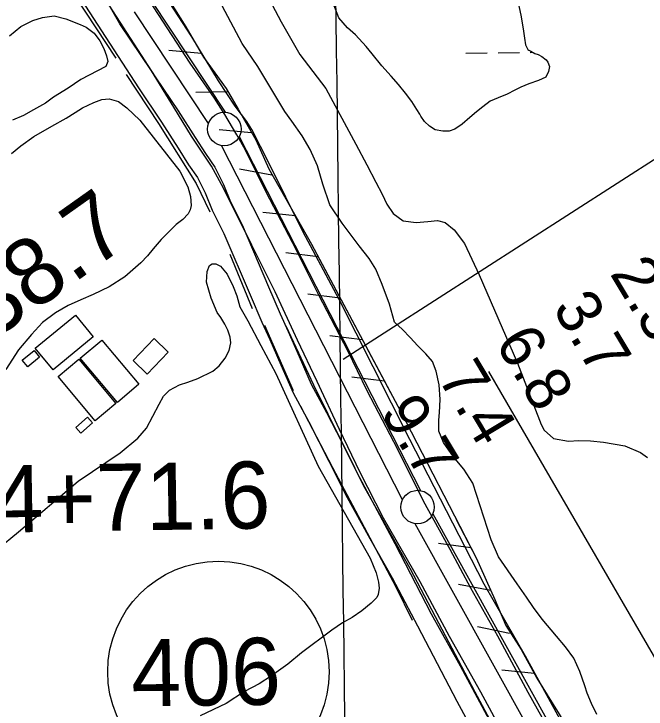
# Model space of a CAD drawing. Extents: x 3704301 to 3742427, y 506229 to 532009.
# Drawn here: x 3729189 to 3730131, y 512674 to 513710 of the extents above; entities that cross this region are included whole.
import ezdxf

# ---------------------------------------------------------------- set-up
doc = ezdxf.new("R2010")
doc.units = 0
for name, color, linetype in [('V-BLDG-OTLN', 7, 'Continuous'), ('V-FLOD-BASE', 7, 'Continuous'), ('V-GRID-MAJR', 7, 'Continuous'), ('V-LEVE-TOET', 7, 'Continuous'), ('V-RIVR-RANG', 7, 'Continuous'), ('V-ROAD-CNTR', 7, 'Continuous'), ('V-ROAD-IDEN', 7, 'Continuous'), ('V-RRAP-FSHR', 7, 'Continuous'), ('V-SITE-VEGE', 7, 'Continuous'), ('V-SURV-IDEN', 7, 'Continuous'), ('V-SURV-LINE', 7, 'Continuous'), ('V-TOPO-SHOR', 7, 'Continuous'), ('V-WETL-SWMP', 7, 'Continuous')]:
    doc.layers.add(name, color=color, linetype=linetype)

msp = doc.modelspace()

# ---------------------------------------------------------------- linework, layer by layer
at = {"layer": 'V-BLDG-OTLN'}
for points in [[(3729307.205, 513228.842), (3729247.168, 513179.471), (3729220.569, 513211.821), (3729280.606, 513261.19)], [(3729343.25, 513131.05), (3729287.708, 513197.047), (3729319.6750000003, 513223.949), (3729375.221, 513157.957)], [(3729366.45, 513193.28500000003), (3729397.852, 513225.981), (3729418.811, 513205.849), (3729387.409, 513173.155)], [(3729201.176, 513193.721), (3729218.822, 513208.35000000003), (3729227.108, 513198.353), (3729209.4620000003, 513183.727)], [(3729310.025, 513103.39400000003), (3729254.711, 513169.389), (3729285.539, 513195.226), (3729340.8540000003, 513129.231)], [(3729280.9420000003, 513093.359), (3729298.358, 513108.903), (3729305.937, 513100.408), (3729288.521, 513084.863)]]:
    msp.add_lwpolyline(points, close=True, dxfattribs=at)
at = {"layer": 'V-FLOD-BASE'}
msp.add_lwpolyline([(3730001.754, 512615.912), (3729955.452, 512698.66000000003), (3729910.386, 512782.39400000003), (3729869.995, 512854.273), (3729839.2120000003, 512911.57800000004), (3729799.563, 512983.95), (3729761.15, 513060.51900000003), (3729715.349, 513147.956), (3729686.544, 513207.727), (3729643.204, 513290.966), (3729604.057, 513369.261), (3729564.903, 513444.101), (3729533.386, 513507.825), (3729521.074, 513529.81), (3729503.338, 513559.944), (3729487.818, 513584.401), (3729451.845, 513636.777), (3729377.6890000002, 513750.908)], dxfattribs=at)
at = {"layer": 'V-GRID-MAJR'}
msp.add_spline([(3729691.644, 511904.24700000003), (3729616.752, 517961.659), (3729541.821, 524022.155), (3729466.8910000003, 530082.665), (3729466.853, 530085.735)], degree=3, dxfattribs=at)
at = {"layer": 'V-LEVE-TOET'}
for points in [[(3729934.426, 512608.009), (3729884.9250000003, 512698.908), (3729838.376, 512782.151), (3729794.541, 512863.661), (3729739.861, 512958.268), (3729704.896, 513026.44), (3729674.123, 513090.655), (3729641.136, 513162.034), (3729611.839, 513223.77900000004), (3729578.112, 513295.652), (3729543.395, 513365.304), (3729501.538, 513450.022), (3729483.56, 513482.874), (3729471.242, 513501.15400000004), (3729453.502, 513527.59), (3729427.392, 513570.81700000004), (3729393.889, 513624.917), (3729346.5840000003, 513695.077), (3729307.4220000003, 513764.242)], [(3730465.706531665, 511913.70497956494), (3730449.633, 511940.302), (3730393.958, 512028.984), (3730324.488, 512139.408), (3730262.1550000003, 512232.05), (3730187.997, 512343.713), (3730132.819, 512436.10000000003), (3730072.225, 512537.38), (3730011.883, 512643.10000000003), (3729951.545, 512752.52400000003), (3729889.97, 512859.977), (3729833.828, 512969.147), (3729779.163, 513075.85000000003), (3729724.254, 513183.788), (3729673.7770000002, 513284.31200000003), (3729619.6010000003, 513385.829), (3729569.126, 513487.836), (3729543.7630000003, 513537.484), (3729535.881, 513549.587), (3729527.994, 513559.965), (3729518.63, 513572.566), (3729493.9930000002, 513610.11600000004), (3729453.842, 513675.57800000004), (3729401.366, 513757.101)]]:
    msp.add_lwpolyline(points, dxfattribs=at)
at = {"layer": 'V-RIVR-RANG'}
msp.add_line((3729679.6978999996, 513195.5945000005), (3730268.6991999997, 513573.8504000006), dxfattribs=at)
at = {"layer": 'V-ROAD-CNTR'}
for points in [[(3729277.52940591, 513805.1503635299), (3729399.5571618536, 513616.04574174), (3729433.7450934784, 513565.28884325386), (3729459.211042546, 513525.921921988), (3729474.423012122, 513501.701970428), (3729488.271984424, 513481.49601083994), (3729501.212958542, 513455.77106228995), (3729511.5019379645, 513430.0881136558), (3729529.1519026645, 513395.5751826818), (3729568.472824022, 513303.2313673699), (3729585.831789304, 513262.81844819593), (3729597.9337651, 513236.7805002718), (3729614.29373238, 513199.17457548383), (3729632.244696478, 513158.29065725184), (3729655.1116507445, 513115.71674239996), (3729685.1655906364, 513057.11485960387), (3729709.657541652, 513007.79995823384), (3729745.8894691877, 512942.93308796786), (3729779.0084029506, 512883.7452063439), (3729817.059326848, 512812.049349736), (3729875.822209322, 512699.80057423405), (3729942.4060761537, 512576.55282072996)], [(3729252.475456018, 513788.646396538), (3729374.5092119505, 513599.5317747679), (3729408.707143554, 513548.7608763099), (3729433.913093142, 513509.79595423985), (3729449.337062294, 513485.2360033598), (3729462.3820362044, 513466.20604142), (3729473.8390132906, 513443.4290869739), (3729484.1659926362, 513417.65413852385), (3729501.9619570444, 513382.85320812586), (3729540.88887919, 513291.4353909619), (3729558.441844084, 513250.5744726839), (3729570.571819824, 513224.4725248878), (3729586.8037873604, 513187.1605995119), (3729605.252750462, 513145.142683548), (3729628.5477038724, 513101.772770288), (3729658.3836442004, 513043.59688663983), (3729683.111594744, 512993.80598622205), (3729719.7035215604, 512928.2931172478), (3729752.6664556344, 512869.38723506), (3729790.521379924, 512798.061377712), (3729849.334262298, 512685.7126024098), (3729916.0061289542, 512562.30284922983)]]:
    msp.add_lwpolyline(points, dxfattribs=at)
at = {"layer": 'V-ROAD-IDEN'}
msp.add_circle((3729493.6722092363, 512729.4485116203), 165.00000000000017, dxfattribs=at)
msp.add_circle((3729493.6722092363, 512729.4485116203), 165.00000000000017, dxfattribs=at)
at = {"layer": 'V-RRAP-FSHR'}
for p, q in [((3729468.352, 513650.86600000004), (3729419.717, 513655.238)), ((3729508.944, 513593.878), (3729460.1210000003, 513593.015)), ((3729543.289, 513532.83900000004), (3729494.648, 513537.137)), ((3729573.396, 513469.694), (3729525.3740000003, 513478.54000000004)), ((3729608.5870000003, 513409.132), (3729559.987, 513413.873)), ((3729642.537, 513347.92), (3729594.062, 513353.81)), ((3729675.477, 513286.155), (3729627.003, 513292.045)), ((3729708.417, 513224.39), (3729659.943, 513230.28)), ((3729741.358, 513162.625), (3729692.883, 513168.515)), ((3729870.3000000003, 512914.086), (3729821.913, 512920.648)), ((3729899.8880000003, 512850.66500000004), (3729851.907, 512859.73600000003)), ((3729927.589, 512786.38300000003), (3729879.816, 512796.493)), ((3729964.836, 512726.989), (3729916.265, 512732.02400000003))]:
    msp.add_line(p, q, dxfattribs=at)
for points in [[(3729374.127, 513803.992), (3729445.381, 513690.874), (3729471.477, 513645.423), (3729505.3370000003, 513598.841), (3729522.975, 513568.09500000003), (3729549.3200000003, 513522.37200000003), (3729569.0100000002, 513479.291), (3729632.477, 513366.783), (3729765.1210000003, 513118.06700000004), (3729878.002, 512899.15), (3729905.964, 512837.204), (3729922.461, 512798.434), (3729945.077, 512762.516), (3729968.701, 512720.04000000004), (3730001.6350000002, 512666.129), (3730048.7460000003, 512588.45), (3730096.326, 512504.631), (3730117.074, 512464.739), (3730140.45, 512424.462), (3730172.182, 512383.753), (3730276.062, 512213.951), (3730407.466, 512018.95), (3730473.502, 511913.802)], [(3729467.234, 513652.813), (3729471.477, 513645.423), (3729505.3370000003, 513598.841), (3729522.975, 513568.09500000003), (3729549.3200000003, 513522.37200000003), (3729569.0100000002, 513479.291), (3729632.477, 513366.783), (3729750.2630000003, 513145.927)], [(3729896.555972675, 513176.85960933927), (3730283.402693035, 512510.5714807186), (3730452.3688371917, 512216.2267764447), (3730512.5288372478, 512079.61084031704), (3730590.602244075, 511915.2309809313)], [(3729848.441, 512956.479), (3729878.002, 512899.15), (3729905.964, 512837.204), (3729922.461, 512798.434), (3729945.077, 512762.516), (3729968.701, 512720.04000000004), (3730001.6350000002, 512666.129), (3730048.7460000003, 512588.45), (3730096.326, 512504.631), (3730107.3030000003, 512483.525)]]:
    msp.add_lwpolyline(points, dxfattribs=at)
at = {"layer": 'V-SITE-VEGE'}
for p, q in [((3729291.198, 513570.10200000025), (3729308.125, 513578.155)), ((3729308.125, 513578.155), (3729320.048, 513582.37)), ((3729320.048, 513582.37), (3729330.819, 513583.51)), ((3729330.819, 513583.51000000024), (3729344.6550000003, 513579.26500000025)), ((3729344.6550000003, 513579.26500000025), (3729357.33, 513570.02000000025)), ((3729280.038, 513563.196), (3729291.198, 513570.1019999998)), ((3729357.33, 513570.02000000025), (3729376.5300000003, 513551.541)), ((3729245.409, 513542.862), (3729266.9560000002, 513554.36900000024)), ((3729266.9560000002, 513554.36900000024), (3729280.038, 513563.19600000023)), ((3729376.5300000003, 513551.541), (3729436.0300000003, 513475.337)), ((3729218.475, 513527.131), (3729245.409, 513542.862)), ((3729199.2320000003, 513513.31300000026), (3729218.475, 513527.131)), ((3729184.9930000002, 513501.79700000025), (3729199.2320000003, 513513.31300000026)), ((3729436.0300000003, 513475.337), (3729447.923, 513452.25200000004)), ((3729447.923, 513452.25200000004), (3729452.132, 513437.63800000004)), ((3729452.132, 513437.63800000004), (3729453.268, 513424.17800000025)), ((3729453.268, 513424.17800000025), (3729451.722, 513418.0280000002)), ((3729448.64, 513411.882), (3729440.554, 513403.434)), ((3729451.722, 513418.0280000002), (3729448.64, 513411.882)), ((3729440.554, 513403.434), (3729430.933, 513396.139)), ((3729430.933, 513396.139), (3729419.769, 513385.38900000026)), ((3729419.769, 513385.38900000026), (3729408.221, 513373.86900000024)), ((3729408.221, 513373.86900000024), (3729396.285, 513359.656)), ((3729396.285, 513359.656), (3729387.812, 513349.287)), ((3729387.812, 513349.287), (3729378.187, 513338.918)), ((3729378.187, 513338.918), (3729354.321, 513318.184)), ((3729480.458, 513334.94500000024), (3729484.302, 513337.63)), ((3729484.302, 513337.63), (3729489.688, 513337.626)), ((3729489.688, 513337.626), (3729496.602, 513334.1540000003)), ((3729476.196, 513310.342), (3729476.984, 513326.106)), ((3729476.984, 513326.106), (3729480.458, 513334.94500000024)), ((3729496.602, 513334.1540000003), (3729506.5840000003, 513321.84)), ((3729354.321, 513318.18400000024), (3729330.849, 513303.21700000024)), ((3729506.5840000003, 513321.84), (3729515.79, 513303.7560000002)), ((3729479.255, 513298.4190000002), (3729476.196, 513310.342)), ((3729330.849, 513303.217), (3729306.9960000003, 513291.713)), ((3729483.085, 513286.11), (3729479.255, 513298.4190000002)), ((3729515.79, 513303.7560000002), (3729521.156, 513289.90700000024)), ((3729306.9960000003, 513291.713), (3729288.529, 513283.66300000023)), ((3729491.904, 513264.9520000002), (3729483.085, 513286.11)), ((3729521.156, 513289.90700000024), (3729525.747, 513273.37)), ((3729269.682, 513275.612), (3729250.828, 513264.485)), ((3729288.529, 513283.66300000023), (3729269.682, 513275.612)), ((3729250.828, 513264.485), (3729231.585, 513249.89900000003)), ((3729497.274, 513257.256), (3729491.904, 513264.9520000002)), ((3729525.747, 513273.37), (3729537.642, 513252.593)), ((3729503.416, 513247.636), (3729497.274, 513257.256)), ((3729231.585, 513249.89900000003), (3729215.031, 513232.23300000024)), ((3729507.633, 513238.402), (3729503.416, 513247.636)), ((3729537.642, 513252.593), (3729557.204, 513215.6590000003)), ((3729215.031, 513232.23300000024), (3729195.392, 513209.18500000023)), ((3729511.083, 513228.01900000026), (3729507.633, 513238.402)), ((3729512.224, 513219.941), (3729511.083, 513228.01900000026)), ((3729509.519, 513208.413), (3729512.224, 513219.941)), ((3729557.204, 513215.6590000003), (3729579.452, 513174.103)), ((3729195.392, 513209.18500000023), (3729176.5160000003, 513179.9910000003)), ((3729503.737, 513196.88300000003), (3729509.519, 513208.413)), ((3729494.88, 513185.359), (3729503.737, 513196.88300000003)), ((3729485.6410000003, 513177.298), (3729494.88, 513185.35899999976)), ((3729462.943, 513166.56), (3729485.6410000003, 513177.298)), ((3729579.452, 513174.103), (3729642.336, 513035.994)), ((3729435.631, 513156.982), (3729447.9420000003, 513161.197)), ((3729447.9420000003, 513161.197), (3729462.943, 513166.56)), ((3729411.774, 513140.479), (3729420.627, 513149.31200000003)), ((3729420.627, 513149.31200000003), (3729435.631, 513156.9819999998)), ((3729405.222, 513128.183), (3729411.774, 513140.479)), ((3729386.723, 513092.449), (3729405.222, 513128.183)), ((3729373.632, 513077.85500000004), (3729386.723, 513092.449)), ((3729347.4590000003, 513055.587), (3729373.632, 513077.85500000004)), ((3729284.734, 513013.757), (3729347.4590000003, 513055.587)), ((3729642.336, 513035.994), (3729720.215, 512898.637)), ((3729195.823, 512938.124), (3729284.734, 513013.757)), ((3729107.685, 512866.33600000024), (3729195.823, 512938.124)), ((3729720.215, 512898.637), (3729729.032, 512877.092)), ((3729729.032, 512877.092), (3729732.474, 512862.862)), ((3729732.474, 512862.862), (3729733.615, 512854.017)), ((3729733.615, 512854.017), (3729732.0670000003, 512844.791)), ((3729729.755, 512840.1810000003), (3729721.669, 512831.73300000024)), ((3729732.0670000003, 512844.791), (3729729.755, 512840.1810000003)), ((3729721.669, 512831.73300000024), (3729707.429, 512820.21500000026)), ((3729707.429, 512820.21500000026), (3729693.19, 512810.6200000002)), ((3729693.19, 512810.62), (3729678.954, 512802.5629999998)), ((3729678.954, 512802.563), (3729662.791, 512791.434)), ((3729662.791, 512791.434), (3729617.764, 512757.65400000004)), ((3729617.764, 512757.65400000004), (3729596.981, 512740.767)), ((3729596.981, 512740.767), (3729572.736, 512723.492)), ((3729572.736, 512723.492), (3729554.2660000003, 512711.597)), ((3729554.2660000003, 512711.597), (3729532.721, 512700.091)), ((3729532.721, 512700.091), (3729505.4, 512682.438)), ((3729505.4, 512682.438), (3729466.544, 512663.645))]:
    msp.add_line(p, q, dxfattribs=at)
for points in [[(3729569.515, 513732.283), (3729587.1890000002, 513698.36600000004), (3729615.247, 513649.417), (3729654.083, 513598.913), (3729698.656, 513515.662), (3729714.794, 513484.832), (3729728.628, 513459.393), (3729737.848, 513441.27900000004), (3729744.764, 513426.634), (3729754.376, 513412.371), (3729769.381, 513401.568), (3729788.637, 513398.848), (3729805.971, 513400.751), (3729820.61, 513401.89), (3729831.776, 513399.178), (3729845.241, 513387.992), (3729860.622, 513367.561), (3729882.519, 513320.928), (3729939.74, 513189.518), (3729975.062, 513097.809), (3729979.287, 513089.713), (3729993.523, 513077.37200000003), (3730015.471, 513073.108), (3730030.878, 513074.243), (3730048.595, 513073.452), (3730067.8510000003, 513071.5), (3730099.812, 513066.069), (3730122.909, 513056.411), (3730133.299, 513048.696)], [(3729641.613, 513483.382), (3729630.474, 513507.659), (3729618.558, 513528.09), (3729603.18, 513550.063), (3729592.799, 513564.327), (3729552.4450000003, 513631.778), (3729529.3740000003, 513665.701), (3729499.404, 513721.972)], [(3729182.011, 513677.51), (3729199.052, 513691.03), (3729216.864, 513699.907), (3729231.187, 513704.533), (3729248.987, 513706.831), (3729266.395, 513702.555), (3729287.665, 513694.401), (3729296.56, 513690.131), (3729308.542, 513681.221), (3729317.042, 513669.60000000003), (3729322.829, 513658.375), (3729327.073, 513647.533), (3729328.609, 513639.022), (3729325.8910000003, 513631.67100000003), (3729288.3370000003, 513611.984), (3729269.747, 513599.24100000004), (3729247.6780000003, 513585.724), (3729235.668, 513576.838), (3729217.859, 513566.803), (3729203.144, 513558.308), (3729186.883, 513551.363)], [(3730058.1, 512665.943), (3730050.031, 512682.13), (3730043.502, 512697.544), (3730040.051, 512708.718), (3730032.373, 512729.912), (3730023.54, 512749.565), (3730011.238, 512766.913), (3729997.776, 512782.724), (3729976.625, 512807.783), (3729963.548, 512825.517), (3729953.173, 512840.549), (3729939.3310000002, 512860.59500000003), (3729911.265, 512900.68700000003), (3729900.511, 512926.121), (3729872.8850000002, 513010.505), (3729859.8170000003, 513031.321), (3729844.432, 513049.824), (3729829.4390000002, 513071.02900000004), (3729822.142, 513087.985), (3729822.5470000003, 513104.545), (3729823.332, 513115.715), (3729824.126, 513135.357), (3729822.998, 513156.92600000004), (3729818.4020000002, 513177.73000000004), (3729813.028, 513191.988), (3729803.028, 513203.555), (3729791.102, 513215.124), (3729779.5640000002, 513227.851), (3729768.023, 513239.42), (3729756.483, 513250.604), (3729748.813, 513277.189), (3729737.68, 513306.86100000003), (3729728.466, 513329.59500000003), (3729718.47, 513345.4), (3729703.475, 513364.291), (3729690.015, 513382.02400000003), (3729678.481, 513397.833), (3729660.026, 513425.2), (3729649.2830000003, 513456.412), (3729641.613, 513483.382)]]:
    msp.add_lwpolyline(points, dxfattribs=at)
at = {"layer": 'V-SURV-LINE'}
for points in [[(3729393.4017064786, 513729.71731169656), (3729503.879652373, 513563.2852922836)], [(3729478.8750635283, 513546.7090783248), (3729368.3971176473, 513713.1410977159)], [(3729524.88202926, 513527.3916350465), (3729794.8813812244, 512999.5517575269)], [(3729768.1815007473, 512985.87269496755), (3729498.182148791, 513513.7125724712)], [(3729813.4489709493, 512964.7259329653), (3730101.72807521, 512445.4965676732)], [(3730075.4933190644, 512430.9453570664), (3729787.214214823, 512950.1747223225)]]:
    msp.add_lwpolyline(points, dxfattribs=at)
for centre in [(3729502.42935, 513538.3476600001), (3729790.63418, 512974.91667000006)]:
    msp.add_circle(centre, 25, dxfattribs=at)
at = {"layer": 'V-TOPO-SHOR'}
for p, q in [((3729279.969, 513736.63300000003), (3729340.665, 513644.05100000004)), ((3729510.881, 513351.634), (3729544.2770000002, 513270.941)), ((3729562.542, 513246.18), (3729605.193, 513148.468))]:
    msp.add_line(p, q, dxfattribs=at)
for points in [[(3729356.095, 513619.811), (3729404.188, 513546.571), (3729460.508, 513457.34500000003), (3729481.0700000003, 513414.802)], [(3729594.234, 513244.851), (3729635.61, 513157.191), (3729699.866, 513026.469), (3729756.938, 512920.749), (3729810.919, 512815.80700000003), (3729854.367, 512738.19200000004), (3729893.957, 512664.19), (3729944.86, 512570.848), (3730001.68, 512468.223), (3730054.639, 512371.527), (3730114.045, 512277.917), (3730175.256, 512184.561), (3730253.434, 512061.552), (3730301.271, 511988.311), (3730351.4980483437, 511912.3095569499)], [(3729616.244, 513125.262), (3729663.801, 513033.985), (3729758.146, 512856.329), (3729782.562, 512806.56700000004)]]:
    msp.add_lwpolyline(points, dxfattribs=at)
at = {"layer": 'V-WETL-SWMP'}
for p, q in [((3729862.6090771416, 513651.4918267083), (3729894.6066888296, 513651.8827822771)), ((3729910.605494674, 513652.0782600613), (3729942.603106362, 513652.4692156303)), ((3729958.6019122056, 513652.6646934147), (3729962.35361414, 513652.71053273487))]:
    msp.add_line(p, q, dxfattribs=at)
msp.add_lwpolyline([(3729940.799, 513726.427), (3729944.628, 513708.32), (3729948.069, 513687.902), (3729949.977, 513674.034), (3729951.505, 513664.018), (3729954.963, 513657.081), (3729956.502, 513655.923), (3729959.5810000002, 513654.379), (3729965.3540000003, 513650.905), (3729970.36, 513649.358), (3729975.748, 513646.656), (3729982.29, 513641.64), (3729984.981, 513638.17100000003), (3729987.284, 513631.62), (3729986.12, 513624.303), (3729981.872, 513615.45), (3729971.0810000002, 513610.457), (3729956.4390000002, 513605.853), (3729944.4930000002, 513600.86100000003), (3729935.629, 513596.25), (3729924.0670000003, 513590.487), (3729910.965, 513585.11100000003), (3729899.018, 513579.734), (3729887.838, 513571.275), (3729878.585, 513563.968), (3729868.561, 513555.507), (3729856.994, 513545.50800000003), (3729846.2, 513538.20300000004), (3729837.723, 513535.13300000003), (3729828.094, 513535.145), (3729816.927, 513537.085), (3729808.46, 513542.487), (3729800.7660000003, 513549.815), (3729795.769, 513557.52400000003), (3729794.2320000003, 513560.607), (3729789.619, 513567.54600000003), (3729781.93, 513579.496), (3729772.702, 513591.832), (3729762.319, 513604.555), (3729751.5500000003, 513617.27900000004), (3729737.319, 513632.70300000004), (3729723.09, 513650.438), (3729714.2460000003, 513661.619), (3729698.091, 513678.971), (3729686.163, 513689), (3729673.0870000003, 513704.037), (3729665.026, 513726.001)], dxfattribs=at)

# ---------------------------------------------------------------- texts
at = {"layer": 'V-RIVR-RANG'}
for s, p in [('2.3', (3730076.5289279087, 513323.1622303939)), ('3.7', (3729990.888927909, 513271.5312303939)), ('6.8', (3729905.248927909, 513219.8992303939)), ('7.4', (3729819.608927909, 513168.2682303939)), ('9.7', (3729733.968927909, 513116.6372303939))]:
    msp.add_text(s, height=66.99999999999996, rotation=300.94832571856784, dxfattribs=at).set_placement(p)
at = {"layer": 'V-ROAD-IDEN'}
msp.add_text('406', height=100.00000199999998, rotation=0.700018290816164, dxfattribs=at).set_placement((3729364.371566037, 512677.86495438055))
at = {"layer": 'V-SURV-IDEN'}
for s, height, rotation, p in [('588+38.7', 100.00000000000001, 35.30380165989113, (3728909.667001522, 513047.34902171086)), ('594+71.6', 100, 0.9384637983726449, (3729010.4782495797, 512934.2456986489))]:
    msp.add_text(s, height=height, rotation=rotation, dxfattribs=at).set_placement(p)

doc.saveas('drawing.dxf')
